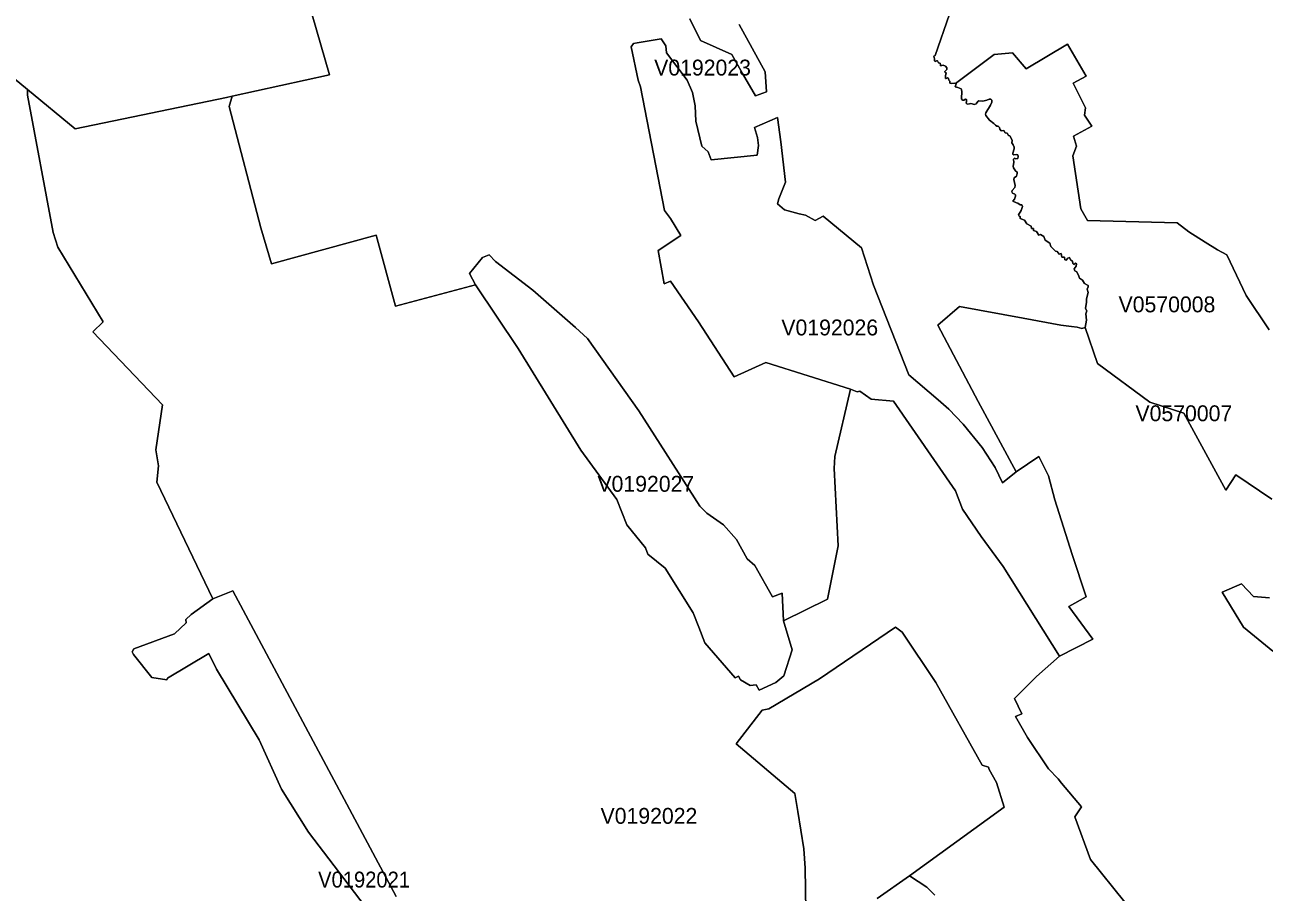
# Model space of a CAD drawing. Extents: x 369010 to 735936, y 6377141 to 6616555.
# Drawn here: x 585396 to 593206, y 6453335 to 6458803 of the extents above; entities that cross this region are included whole.
import ezdxf
from ezdxf.enums import TextEntityAlignment as Align

# ---------------------------------------------------------------- set-up
doc = ezdxf.new("R2010")
doc.units = 0
doc.header["$LTSCALE"] = 40
doc.layers.add('3', color=7, linetype='Continuous', lineweight=13)
doc.layers.add('4', color=7, linetype='Continuous')

msp = doc.modelspace()

# ---------------------------------------------------------------- linework, layer by layer
at = {"layer": '3'}
for points in [[(584448.58, 6459192.24), (585412.64, 6458395.51), (585713.03, 6458147.09), (586667.33, 6458345.36), (586702.41, 6458353.14), (587315.44, 6458488.02), (587101.61, 6459231.14)], [(586195.97, 6454688.71), (586081.61, 6454833.36), (586072.51, 6454850.41), (586082.93, 6454868.78), (586340.13, 6454964.28), (586413.61, 6455032.63), (586409.8, 6455054.97), (586445.22, 6455086.59), (586581.93, 6455185.23), (586228.41, 6455920.39), (586237.68, 6456022.84), (586222.29, 6456124.46), (586264.32, 6456407.14), (585824.25, 6456867.57), (585889.95, 6456930.8), (585603.96, 6457401.32), (585573.84, 6457494.67), (585413.8, 6458360.25), (585412.64, 6458395.51), (584448.58, 6459192.24)], [(587101.61, 6459231.14), (587315.44, 6458488.02), (586702.41, 6458353.14), (586683.55, 6458287.6), (586884.47, 6457524.29), (586951.5, 6457296.06), (587609.21, 6457477.46), (587731.85, 6457029.6), (588236.97, 6457163.16), (588197.41, 6457234.5), (588279.34, 6457336.28), (588321.54, 6457352.17), (588362.42, 6457311.12), (588597.43, 6457130.23), (588867.21, 6456895.71), (588941.19, 6456825.7), (589266.24, 6456368.74), (589650.54, 6455768.13), (589694.23, 6455724.6), (589799.32, 6455652.11), (589881.25, 6455559.6), (589948.61, 6455436.79), (589996.11, 6455394.42), (590108.65, 6455198.3), (590168.07, 6455220.64), (590177.83, 6455046.04), (590453.73, 6455182.58), (590522.41, 6455519.38), (590496.92, 6456006.95), (590499.57, 6456080.93), (590599.54, 6456506.28), (590064.79, 6456673.44), (589866.85, 6456584.89), (589641.93, 6456930.47), (589465.01, 6457187.99), (589424.13, 6457170.78), (589387.22, 6457380.8), (589529.72, 6457474.64), (589465.01, 6457583.05), (589427.11, 6457633.2), (589275.01, 6458412.72), (589260.44, 6458455.09), (589216.25, 6458664.45), (589232.14, 6458684.31), (589255.97, 6458689.61), (589405.59, 6458714.76), (589434.72, 6458669.75), (589438.86, 6458627.21), (589569.27, 6458453.76), (589603.7, 6458376.8), (589620.41, 6458293.23), (589624.39, 6458196.41), (589662.78, 6458037.36), (589702.5, 6458002.93), (589721.04, 6457952.62), (590011.17, 6457981.75), (590020.44, 6458042.65), (590013.82, 6458092.97), (589993.96, 6458155.36), (590138.77, 6458219.08), (590161.28, 6458065.33), (590189.42, 6457811.11)], [(589587.31, 6458841.21), (589654.84, 6458704.67), (589851.95, 6458615.96), (589919.48, 6458496.8), (590001.57, 6458354.96), (590070.42, 6458381.44), (590061.15, 6458506.06), (589898.3, 6458804.14)], [(589898.3, 6458804.14), (590061.15, 6458506.06), (590070.42, 6458381.44), (590001.57, 6458354.96), (589919.48, 6458496.8), (589851.95, 6458615.96), (589654.84, 6458704.67), (589587.31, 6458841.21)], [(591638.4, 6457882.11), (591626.98, 6457902.3), (591625, 6457911.24), (591628.64, 6457934.74), (591626.49, 6457955.43), (591632.28, 6457962.05), (591641.22, 6457959.24), (591652.8, 6457961.22), (591655.78, 6457972.64), (591653.63, 6457983.07), (591643.37, 6457985.88), (591629.63, 6457983.07), (591622.35, 6457986.88), (591621.85, 6457994.16), (591631.62, 6458020.97), (591630.79, 6458032.23), (591624.5, 6458046.62), (591616.23, 6458058.54), (591618.71, 6458074.43), (591612.25, 6458087.67), (591603.15, 6458102.4), (591595.37, 6458105.05), (591585.61, 6458119.78), (591574.69, 6458122.42), (591565.42, 6458135.83), (591548.54, 6458134.84), (591541.09, 6458144.6), (591537.61, 6458155.03), (591529.5, 6458163.47), (591521.06, 6458165.13), (591512.79, 6458169.43), (591502.86, 6458181.84), (591476.05, 6458202.86), (591452.54, 6458231.16), (591449.23, 6458240.76), (591451.55, 6458248.04), (591482, 6458296.37), (591490.77, 6458315.07), (591489.12, 6458327.98), (591482.67, 6458334.6), (591473.73, 6458334.6), (591459.33, 6458327.65), (591432.68, 6458322.35), (591407.36, 6458323.18), (591400.74, 6458319.71), (591391.8, 6458305.64), (591380.38, 6458300.18), (591357.05, 6458306.13), (591348.44, 6458305.8), (591334.04, 6458302.66), (591329.24, 6458308.12), (591330.24, 6458320.37), (591329.57, 6458331.62), (591324.44, 6458334.77), (591312.53, 6458328.48), (591304.42, 6458327.82), (591299.78, 6458335.59), (591301.6, 6458383.92), (591297.3, 6458398.65), (591275.95, 6458407.42), (591259.9, 6458411.73), (591264.53, 6458430.43), (591255.59, 6458434.73), (591234.24, 6458432.41), (591225.8, 6458435.06), (591224.64, 6458448.47), (591218.36, 6458453.6), (591217.03, 6458465.02), (591210.91, 6458468), (591202.14, 6458464.19), (591197.01, 6458464.69), (591198.66, 6458472.3), (591197.67, 6458481.9), (591202.3, 6458500.11), (591196.34, 6458502.59), (591193.03, 6458508.21), (591205.94, 6458521.62), (591205.61, 6458532.21), (591197.67, 6458541.65), (591183.76, 6458549.43), (591175.49, 6458545.62), (591166.55, 6458543.63), (591166.22, 6458551.25), (591164.57, 6458560.68), (591154.31, 6458563.16), (591147.02, 6458575.08), (591141.23, 6458575.41), (591133.12, 6458570.78), (591129.48, 6458575.24), (591128.49, 6458588.48), (591124.68, 6458606.19), (591132.96, 6458610.17), (591222.33, 6458870.01)], [(591222.33, 6458870.01), (591132.96, 6458610.17), (591124.68, 6458606.19), (591128.49, 6458588.48), (591129.48, 6458575.24), (591133.12, 6458570.78), (591141.23, 6458575.41), (591147.02, 6458575.08), (591154.31, 6458563.16), (591164.57, 6458560.68), (591166.22, 6458551.25), (591166.55, 6458543.63), (591175.49, 6458545.62), (591183.76, 6458549.43), (591197.67, 6458541.65), (591205.61, 6458532.21), (591205.94, 6458521.62), (591193.03, 6458508.21), (591196.34, 6458502.59), (591202.3, 6458500.11), (591197.67, 6458481.9), (591198.66, 6458472.3), (591197.01, 6458464.69), (591202.14, 6458464.19), (591210.91, 6458468), (591217.03, 6458465.02), (591218.36, 6458453.6), (591224.64, 6458448.47), (591225.8, 6458435.06), (591234.24, 6458432.41), (591255.59, 6458434.73), (591260.23, 6458432.41), (591503.68, 6458616.79), (591620.2, 6458626.72), (591705.6, 6458525.43), (591966.76, 6458681), (592083.78, 6458479.58), (592002.68, 6458434.9), (592079.8, 6458280.48), (592074.34, 6458233.48), (592120.52, 6458164.96), (592003.67, 6458100.91), (592023.53, 6458037.52), (592000.36, 6457976.28), (592050.34, 6457642.46), (592093.04, 6457570.3), (592658.41, 6457554.75), (592731.72, 6457498.14), (592833.34, 6457433.1), (592912.12, 6457383.95), (592971.21, 6457352.67), (593091.7, 6457097.46), (593236.68, 6456881.15)], [(593236.68, 6456881.15), (593091.7, 6457097.46), (592971.21, 6457352.67), (592912.12, 6457383.95), (592833.34, 6457433.1), (592731.72, 6457498.14), (592658.41, 6457554.75), (592093.04, 6457570.3), (592050.34, 6457642.46), (592000.36, 6457976.28), (592023.53, 6458037.52), (592003.67, 6458100.91), (592120.52, 6458164.96), (592074.34, 6458233.48), (592079.8, 6458280.48), (592002.68, 6458434.9), (592083.78, 6458479.58), (591966.76, 6458681), (591705.6, 6458525.43), (591620.2, 6458626.72), (591503.68, 6458616.79), (591260.23, 6458432.41)], [(591260.23, 6458432.41), (591264.53, 6458430.43), (591259.9, 6458411.73), (591275.95, 6458407.42), (591297.3, 6458398.65), (591301.6, 6458383.92), (591299.78, 6458335.59), (591304.42, 6458327.82), (591312.53, 6458328.48), (591324.44, 6458334.77), (591329.57, 6458331.62), (591330.24, 6458320.37), (591329.24, 6458308.12), (591334.04, 6458302.66), (591348.44, 6458305.8), (591357.05, 6458306.13), (591380.38, 6458300.18), (591391.8, 6458305.64), (591400.74, 6458319.71), (591407.36, 6458323.18), (591432.68, 6458322.35), (591459.33, 6458327.65), (591473.73, 6458334.6), (591482.67, 6458334.6), (591489.12, 6458327.98), (591490.77, 6458315.07), (591482, 6458296.37), (591451.55, 6458248.04), (591449.23, 6458240.76), (591452.54, 6458231.16), (591476.05, 6458202.86), (591502.86, 6458181.84), (591512.79, 6458169.43), (591521.06, 6458165.13), (591529.5, 6458163.47), (591537.61, 6458155.03), (591541.09, 6458144.6), (591548.54, 6458134.84), (591565.42, 6458135.83), (591574.69, 6458122.42), (591585.61, 6458119.78), (591595.37, 6458105.05), (591603.15, 6458102.4), (591612.25, 6458087.67), (591618.71, 6458074.43), (591616.23, 6458058.54), (591624.5, 6458046.62), (591630.79, 6458032.23), (591631.62, 6458020.97), (591621.85, 6457994.16), (591622.35, 6457986.88), (591629.63, 6457983.07), (591643.37, 6457985.88), (591653.63, 6457983.07), (591655.78, 6457972.64), (591652.8, 6457961.22), (591641.22, 6457959.24), (591632.28, 6457962.05), (591626.49, 6457955.43), (591628.64, 6457934.74), (591625, 6457911.24), (591626.98, 6457902.3), (591638.4, 6457882.11), (591648.83, 6457874.5), (591650.16, 6457865.4), (591644.53, 6457848.18), (591630.29, 6457838.59), (591629.14, 6457827.5), (591637.91, 6457791.09), (591634.27, 6457777.68), (591618.71, 6457758.65), (591616.06, 6457749.71), (591619.21, 6457741.6), (591633.94, 6457735.81), (591639.56, 6457731.5), (591639.4, 6457722.9), (591633.27, 6457703.37), (591621.52, 6457690.63), (591644.69, 6457680.2), (591654.62, 6457679.04), (591667.86, 6457669.11), (591679.28, 6457667.62), (591682.26, 6457658.68), (591674.32, 6457632.86), (591658.76, 6457605.22), (591662.07, 6457597.45), (591668.53, 6457594.3), (591669.52, 6457582.72), (591694.84, 6457571.96), (591711.06, 6457547.8), (591738.04, 6457533.4), (591740.69, 6457519.49), (591752.27, 6457518.83), (591752.27, 6457506.58), (591770.64, 6457500.79), (591785.37, 6457477.79), (591796.96, 6457482.26), (591816.65, 6457469.68), (591826.75, 6457445.51), (591856.21, 6457426.65)], [(585412.64, 6458395.51), (585413.8, 6458360.25), (585573.84, 6457494.67), (585603.96, 6457401.32), (585889.95, 6456930.8), (585824.25, 6456867.57), (586264.32, 6456407.14), (586222.29, 6456124.46), (586237.68, 6456022.84), (586228.41, 6455920.39), (586581.93, 6455185.23), (586707.21, 6455235.21), (587736.81, 6453308.08)], [(590870.13, 6456430.97), (590730.28, 6456442.89), (590658.95, 6456493.2), (590641.74, 6456489.23), (590599.54, 6456506.28), (590499.57, 6456080.93), (590496.92, 6456006.95), (590522.41, 6455519.38), (590453.73, 6455182.58), (590177.83, 6455046.04), (590231.95, 6454862.49), (590178.49, 6454699.8), (590129.67, 6454657.6), (590022.75, 6454609.93), (590004.22, 6454643.03), (589967.31, 6454639.06), (589906.57, 6454674.81), (589893.33, 6454697.15), (589872.15, 6454686.56), (589681.32, 6454906.35), (589644.25, 6455005.49), (589607.67, 6455097.01), (589430.75, 6455378.2), (589321.18, 6455465.42), (589306.62, 6455506.47), (589190.6, 6455650.46), (589125.89, 6455811.49), (588899.64, 6456121.15), (588505.08, 6456762.81), (588236.97, 6457163.16), (587731.85, 6457029.6), (587609.21, 6457477.46), (586951.5, 6457296.06), (586884.47, 6457524.29), (586683.55, 6458287.6), (586702.41, 6458353.14), (586667.33, 6458345.36), (585713.03, 6458147.09), (585412.64, 6458395.51)], [(590189.42, 6457811.11), (590147.05, 6457706.51), (590139.1, 6457674.57), (590182.8, 6457637.5), (590275.48, 6457612.34), (590315.2, 6457603.57), (590375.94, 6457569.31), (590426.09, 6457597.12), (590668.55, 6457397.35), (590744.35, 6457162.17), (590967.12, 6456596.97), (591151.99, 6456439.91), (591218.02, 6456380.5), (591309.38, 6456286.65), (591429.54, 6456138.69), (591511.46, 6456013.24), (591556.31, 6455916.75), (591643.7, 6455985.11), (591403.39, 6456428.99), (591150, 6456910.6), (591286.54, 6457026.46), (591687.56, 6456954.46), (591925.22, 6456910.6), (591991.59, 6456901.83), (592026.68, 6456898.03), (592057.3, 6456888.59), (592078.15, 6456894.39), (592085.76, 6456941.55), (592082.78, 6456980.45), (592088.41, 6456999.15), (592079.97, 6457015.7), (592086.42, 6457055.09), (592085.6, 6457075.12), (592096.35, 6457116), (592090.23, 6457136.52), (592096.69, 6457150.42), (592096.35, 6457158.86), (592074.34, 6457171.94), (592060.44, 6457194.28), (592042.23, 6457205.2), (592038.26, 6457219.6), (592025.02, 6457245.25), (592012.28, 6457252.37), (592009.3, 6457264.78), (592022.37, 6457281), (592023.2, 6457295.57), (592017.41, 6457300.53), (592006.65, 6457292.59), (592000.53, 6457297.88), (591998.71, 6457313.44), (591985.8, 6457322.05), (591979.01, 6457335.45), (591969.25, 6457332.47), (591958.16, 6457319.4), (591950.38, 6457322.21), (591947.4, 6457338.76), (591931.84, 6457337.77), (591926.22, 6457362.1), (591914.96, 6457357.8), (591900.89, 6457375.01), (591890.63, 6457376.66), (591861.83, 6457405.13), (591856.21, 6457426.65), (591826.75, 6457445.51), (591816.65, 6457469.68), (591796.96, 6457482.26), (591785.37, 6457477.79), (591770.64, 6457500.79), (591752.27, 6457506.58), (591752.27, 6457518.83), (591740.69, 6457519.49), (591738.04, 6457533.4), (591711.06, 6457547.8), (591694.84, 6457571.96), (591669.52, 6457582.72), (591668.53, 6457594.3), (591662.07, 6457597.45), (591658.76, 6457605.22), (591674.32, 6457632.86), (591682.26, 6457658.68), (591679.28, 6457667.62), (591667.86, 6457669.11), (591654.62, 6457679.04), (591644.69, 6457680.2), (591621.52, 6457690.63), (591633.27, 6457703.37), (591639.4, 6457722.9), (591639.56, 6457731.5), (591633.94, 6457735.81), (591619.21, 6457741.6), (591616.06, 6457749.71), (591618.71, 6457758.65), (591634.27, 6457777.68), (591637.91, 6457791.09), (591629.14, 6457827.5), (591630.29, 6457838.59), (591644.53, 6457848.18), (591650.16, 6457865.4), (591648.83, 6457874.5), (591638.4, 6457882.11)], [(591856.21, 6457426.65), (591861.83, 6457405.13), (591890.63, 6457376.66), (591900.89, 6457375.01), (591914.96, 6457357.8), (591926.22, 6457362.1), (591931.84, 6457337.77), (591947.4, 6457338.76), (591950.38, 6457322.21), (591958.16, 6457319.4), (591969.25, 6457332.47), (591979.01, 6457335.45), (591985.8, 6457322.05), (591998.71, 6457313.44), (592000.53, 6457297.88), (592006.65, 6457292.59), (592017.41, 6457300.53), (592023.2, 6457295.57), (592022.37, 6457281), (592009.3, 6457264.78), (592012.28, 6457252.37), (592025.02, 6457245.25), (592038.26, 6457219.6), (592042.23, 6457205.2), (592060.44, 6457194.28), (592074.34, 6457171.94), (592096.35, 6457158.86), (592096.69, 6457150.42), (592090.23, 6457136.52), (592096.35, 6457116), (592085.6, 6457075.12), (592086.42, 6457055.09), (592079.97, 6457015.7), (592088.41, 6456999.15), (592082.78, 6456980.45), (592085.76, 6456941.55), (592078.15, 6456894.39), (592156.43, 6456667.15), (592486.61, 6456423.86), (592699.95, 6456354.35), (592964.92, 6455870.41), (593027.98, 6455965.41), (593254.39, 6455812.49)], [(593254.39, 6455812.49), (593027.98, 6455965.41), (592964.92, 6455870.41), (592699.95, 6456354.35), (592486.61, 6456423.86), (592156.43, 6456667.15), (592078.15, 6456894.39), (592057.3, 6456888.59), (592026.68, 6456898.03), (591991.59, 6456901.83), (591925.22, 6456910.6), (591687.56, 6456954.46), (591286.54, 6457026.46), (591150, 6456910.6), (591403.39, 6456428.99), (591643.7, 6455985.11), (591785.21, 6456081.43), (591847.93, 6455959.95), (591886, 6455807.85), (591996.56, 6455463.44), (592083.94, 6455196.65), (591975.04, 6455137.23), (592127.47, 6454929.85), (591915.79, 6454824.1), (591772.13, 6454694.51)], [(592328.06, 6453272.99), (592112.41, 6453540.94), (592012.61, 6453809.72), (592054.48, 6453874.1), (591928.04, 6454022.56), (591908.01, 6454050.03), (591846.94, 6454113.42), (591715.53, 6454310.54), (591638.07, 6454442.11), (591678.79, 6454460.32), (591633.77, 6454557.3), (591772.13, 6454694.51), (591915.79, 6454824.1), (591561.78, 6455388.3), (591423.08, 6455577.14), (591305.08, 6455750.92), (591261.55, 6455864.45), (590870.13, 6456430.97)], [(587736.81, 6453308.08), (586707.21, 6455235.21), (586581.93, 6455185.23), (586445.22, 6455086.59), (586409.8, 6455054.97), (586413.61, 6455032.63), (586340.13, 6454964.28), (586082.93, 6454868.78), (586072.51, 6454850.41), (586081.61, 6454833.36), (586195.97, 6454688.71), (586291.96, 6454674.15), (586295.94, 6454684.74), (586556.27, 6454839.49), (586603.61, 6454740.85), (586872.72, 6454296.63), (587013.89, 6453984.83), (587184.69, 6453712.9), (587602.09, 6453164.75)], [(593239.49, 6455191.51), (593138.2, 6455200.45), (593063.39, 6455278.57), (592942.08, 6455227.43), (593075.14, 6455005.98), (593260.34, 6454855.71)], [(593260.34, 6454855.71), (593075.14, 6455005.98), (592942.08, 6455227.43), (593063.39, 6455278.57), (593138.2, 6455200.45), (593239.49, 6455191.51)], [(590318.51, 6453221.02), (590313.21, 6453486.49), (590304.77, 6453608.14), (590267.7, 6453844.48), (590247.84, 6453958.18), (589878.6, 6454270.98), (590043.61, 6454483.65), (590084.32, 6454490.77), (590403.74, 6454680.93), (590883.54, 6455005.32), (590924.42, 6454973.55), (591137.26, 6454657.1), (591428.88, 6454136.26), (591469.76, 6454124.34), (591473.73, 6454108.62), (591518.58, 6454026.7), (591568.73, 6453870.79), (590971.26, 6453438.33), (591079.5, 6453367), (591130.31, 6453316.35)], [(590768.02, 6453295.67), (590971.26, 6453438.33), (591568.73, 6453870.79), (591518.58, 6454026.7), (591473.73, 6454108.62), (591469.76, 6454124.34), (591428.88, 6454136.26), (591137.26, 6454657.1), (590924.42, 6454973.55), (590883.54, 6455005.32), (590403.74, 6454680.93), (590084.32, 6454490.77), (590043.61, 6454483.65), (589878.6, 6454270.98), (590247.84, 6453958.18), (590267.7, 6453844.48), (590304.77, 6453608.14), (590313.21, 6453486.49), (590318.51, 6453221.02)], [(587602.09, 6453164.75), (587184.69, 6453712.9), (587013.89, 6453984.83), (586872.72, 6454296.63), (586603.61, 6454740.85), (586556.27, 6454839.49), (586295.94, 6454684.74), (586291.96, 6454674.15), (586195.97, 6454688.71)], [(591772.13, 6454694.51), (591633.77, 6454557.3), (591678.79, 6454460.32), (591638.07, 6454442.11), (591715.53, 6454310.54), (591846.94, 6454113.42), (591908.01, 6454050.03), (591928.04, 6454022.56), (592054.48, 6453874.1), (592012.61, 6453809.72), (592112.41, 6453540.94), (592328.06, 6453272.99)], [(591130.31, 6453316.35), (591079.5, 6453367), (590971.26, 6453438.33), (590768.02, 6453295.67)]]:
    msp.add_lwpolyline(points, dxfattribs=at)
for points in [[(590599.54, 6456506.28), (590641.74, 6456489.23), (590658.95, 6456493.2), (590730.28, 6456442.89), (590870.13, 6456430.97), (591261.55, 6455864.45), (591305.08, 6455750.92), (591423.08, 6455577.14), (591561.78, 6455388.3), (591915.79, 6454824.1), (592127.47, 6454929.85), (591975.04, 6455137.23), (592083.94, 6455196.65), (591996.56, 6455463.44), (591886, 6455807.85), (591847.93, 6455959.95), (591785.21, 6456081.43), (591643.7, 6455985.11), (591556.31, 6455916.75), (591511.46, 6456013.24), (591429.54, 6456138.69), (591309.38, 6456286.65), (591218.02, 6456380.5), (591151.99, 6456439.91), (590967.12, 6456596.97), (590744.35, 6457162.17), (590668.55, 6457397.35), (590426.09, 6457597.12), (590375.94, 6457569.31), (590315.2, 6457603.57), (590275.48, 6457612.34), (590182.8, 6457637.5), (590139.1, 6457674.57), (590147.05, 6457706.51), (590189.42, 6457811.11), (590161.28, 6458065.33), (590138.77, 6458219.08), (589993.96, 6458155.36), (590013.82, 6458092.97), (590020.44, 6458042.65), (590011.17, 6457981.75), (589721.04, 6457952.62), (589702.5, 6458002.93), (589662.78, 6458037.36), (589624.39, 6458196.41), (589620.41, 6458293.23), (589603.7, 6458376.8), (589569.27, 6458453.76), (589438.86, 6458627.21), (589434.72, 6458669.75), (589405.59, 6458714.76), (589255.97, 6458689.61), (589232.14, 6458684.31), (589216.25, 6458664.45), (589260.44, 6458455.09), (589275.01, 6458412.72), (589427.11, 6457633.2), (589465.01, 6457583.05), (589529.72, 6457474.64), (589387.22, 6457380.8), (589424.13, 6457170.78), (589465.01, 6457187.99), (589641.93, 6456930.47), (589866.85, 6456584.89), (590064.79, 6456673.44)], [(588236.97, 6457163.16), (588505.08, 6456762.81), (588899.64, 6456121.15), (589125.89, 6455811.49), (589190.6, 6455650.46), (589306.62, 6455506.47), (589321.18, 6455465.42), (589430.75, 6455378.2), (589607.67, 6455097.01), (589644.25, 6455005.49), (589681.32, 6454906.35), (589872.15, 6454686.56), (589893.33, 6454697.15), (589906.57, 6454674.81), (589967.31, 6454639.06), (590004.22, 6454643.03), (590022.75, 6454609.93), (590129.67, 6454657.6), (590178.49, 6454699.8), (590231.95, 6454862.49), (590177.83, 6455046.04), (590168.07, 6455220.64), (590108.65, 6455198.3), (589996.11, 6455394.42), (589948.61, 6455436.79), (589881.25, 6455559.6), (589799.32, 6455652.11), (589694.23, 6455724.6), (589650.54, 6455768.13), (589266.24, 6456368.74), (588941.19, 6456825.7), (588867.21, 6456895.71), (588597.43, 6457130.23), (588362.42, 6457311.12), (588321.54, 6457352.17), (588279.34, 6457336.28), (588197.41, 6457234.5)]]:
    msp.add_lwpolyline(points, close=True, dxfattribs=at)

# ---------------------------------------------------------------- texts
at = {"layer": '4'}
for s, p in [('V0192023', (589667.05, 6458483.47)), ('V0570008', (592593.54, 6456990.81)), ('V0192026', (590468.49, 6456845.21)), ('V0570007', (592699.95, 6456304.34)), ('V0192027', (589309.43, 6455859.79)), ('V0192022', (589329.18, 6453766.69))]:
    msp.add_text(s, height=100, dxfattribs=at).set_placement(p, align=Align.CENTER)
at = {"layer": '4', "width": 0.95}
msp.add_text('V0192021', height=100, dxfattribs=at).set_placement((587534.06, 6453365.08), align=Align.CENTER)

doc.saveas('drawing.dxf')
